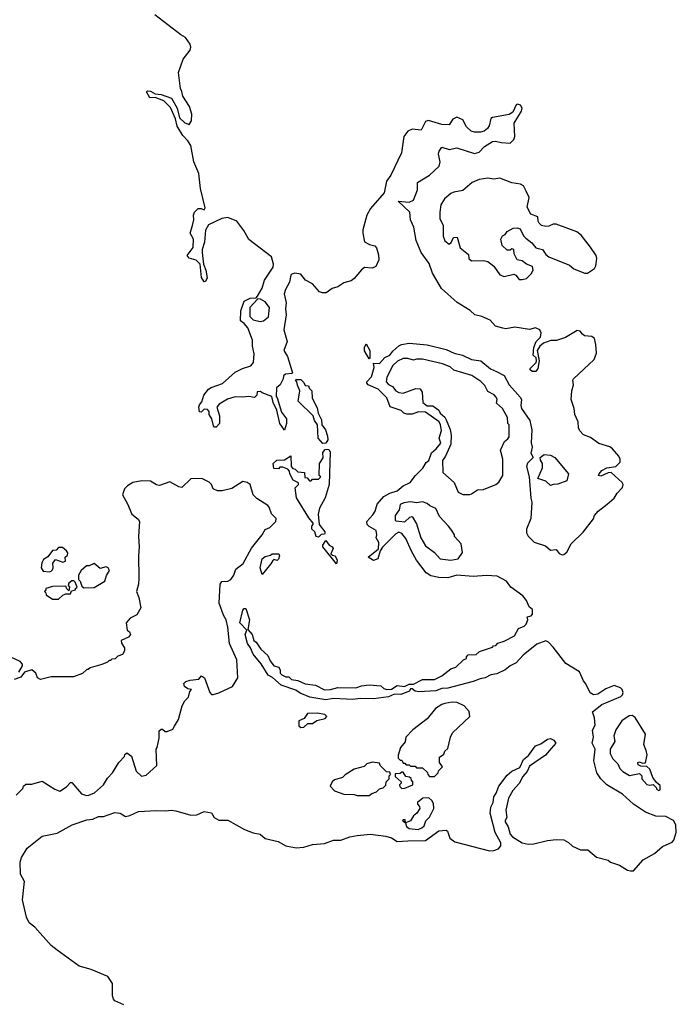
# Model space of a CAD drawing. Extents: x 2386423 to 2568864, y 578392 to 761999.
# Tile 443 of 454: x 2539194 to 2543613, y 703839 to 710460. Entities that reach past the tile are written whole.
import ezdxf

# ---------------------------------------------------------------- set-up
doc = ezdxf.new("R2010")
doc.units = 0

msp = doc.modelspace()

# ---------------------------------------------------------------- linework, layer by layer
at = {"layer": '0CON05XD'}
for points in [[(2541547.4, 708947.4), (2541585, 708938.8), (2541596.2, 708925), (2541608.3, 708878.3), (2541610, 708845), (2541590, 708800), (2541565, 708790), (2541515, 708794.2), (2541495, 708778.6), (2541445, 708718.6), (2541425, 708704.4), (2541375, 708690), (2541336, 708664), (2541296.9, 708653.1), (2541256.9, 708623.1), (2541232.5, 708622.5), (2541210.9, 708630.9), (2541165, 708684.4), (2541117.9, 708707.9), (2541085, 708749.5), (2541045.4, 708754.6), (2541025, 708749.2), (2541018.5, 708741.5), (2541010, 708695), (2540983.3, 708645), (2540974.5, 708615.5), (2540987.3, 708555), (2540982.5, 708515), (2540986.5, 708475), (2540970.6, 708375), (2540992.9, 708295), (2540971.2, 708235), (2540995.8, 708195.8), (2541030, 708085), (2541025, 708080), (2540983, 708077), (2540970, 708065), (2540967.5, 708045), (2540947.5, 708005), (2540922.5, 707985), (2540920, 707925), (2540926.1, 707916.1), (2540955, 707820), (2540990, 707775), (2540990, 707745), (2540975, 707700), (2540943.8, 707745), (2540923.8, 707835), (2540900, 707885), (2540890, 707925), (2540825, 707950), (2540815, 707960), (2540791.7, 707958.3), (2540790, 707935), (2540775, 707920), (2540736.7, 707926.7), (2540695, 707921.2), (2540645, 707924), (2540592.1, 707907.9), (2540535.7, 707874.3), (2540521.2, 707855), (2540537.5, 707795), (2540538, 707745), (2540515, 707720), (2540505, 707720), (2540498.3, 707728.3), (2540487.5, 707775), (2540470, 707805), (2540470, 707825), (2540458.3, 707838.3), (2540435, 707840), (2540415, 707820), (2540403, 707823), (2540400, 707855), (2540405, 707870), (2540418.8, 707891.2), (2540433.3, 707935), (2540464.1, 707975.9), (2540482.3, 707987.7), (2540557.6, 708012.4), (2540645, 708088.6), (2540693.8, 708115), (2540748.5, 708131.5), (2540767.5, 708155), (2540772.3, 708212.3), (2540760, 708265), (2540760, 708305), (2540728.3, 708388.3), (2540705, 708417.5), (2540680, 708435), (2540681.7, 708501.7), (2540703.6, 708566.4), (2540745, 708586.7), (2540785, 708590), (2540795, 708600), (2540825.4, 708654.6), (2540841.5, 708708.5), (2540900, 708795), (2540901.4, 708815), (2540888.2, 708865), (2540735, 708981.4), (2540702.7, 709042.7), (2540654.7, 709104.7), (2540595, 709130), (2540555, 709122.5), (2540465, 709080.6), (2540444.6, 709045.4), (2540436.7, 708965), (2540421.2, 708915), (2540421.2, 708895), (2540430, 708815), (2540446, 708775), (2540456.2, 708725), (2540445, 708700), (2540435, 708697.5), (2540417, 708727), (2540407.5, 708815), (2540382.3, 708842.3), (2540335, 708856.7), (2540320, 708875), (2540361.7, 708928.3), (2540363, 708983), (2540340, 709025), (2540356.4, 709076.4), (2540366.2, 709115), (2540363.8, 709145), (2540371.2, 709165), (2540395, 709190), (2540415, 709190), (2540435, 709181.2), (2540441.2, 709195), (2540410, 709325), (2540399.2, 709425), (2540366.2, 709505), (2540345.4, 709615), (2540326.3, 709646.3), (2540291.5, 709681.5), (2540254.6, 709745), (2540243.5, 709793.5), (2540209.4, 709869.4), (2540165, 709914), (2540106.4, 709936.4), (2540070, 709935), (2540047.5, 709975), (2540055, 709982.5), (2540075, 709980), (2540105, 709962.5), (2540145, 709956.2), (2540215, 709932.5), (2540253.8, 709865), (2540269.4, 709799.4), (2540305, 709765.8), (2540335, 709754.2), (2540349.1, 709780.9), (2540351.9, 709825), (2540335.6, 709875.6), (2540292, 709945), (2540285, 709977.5), (2540277, 709997), (2540263.1, 710105), (2540294.5, 710195), (2540340.5, 710255), (2540344.5, 710275), (2540340.4, 710295), (2540310.7, 710340.7), (2540277.2, 710357.2), (2540102.9, 710492.9)], [(2540175, 705138.7), (2540215, 705143.2), (2540245, 705139.2), (2540345, 705110.5), (2540385, 705113.3), (2540435, 705135.8), (2540485, 705126.7), (2540503.3, 705095), (2540535, 705076), (2540595, 705077.5), (2540706, 705015), (2540765, 704991.2), (2540812.4, 704982.4), (2540845, 704954.5), (2540934, 704934), (2540984.1, 704904.1), (2541055, 704891.8), (2541105, 704895.3), (2541165, 704913.9), (2541245, 704921.2), (2541305, 704942.2), (2541355, 704942.2), (2541415, 704964.1), (2541465, 704973.9), (2541555, 704983.1), (2541658.9, 704968.9), (2541695, 704958.5), (2541735, 704933.9), (2541805, 704938), (2541925, 704940.5), (2542015, 705005.6), (2542065, 705010), (2542073.6, 705003.6), (2542089.2, 704955), (2542121.7, 704931.7), (2542355, 704871.1), (2542385, 704873.6), (2542416, 704885), (2542431.9, 704905), (2542431.1, 704925), (2542393.1, 704995), (2542360.5, 705125), (2542365.5, 705165), (2542381.1, 705195), (2542384.4, 705235), (2542401.3, 705258.7), (2542419.4, 705305), (2542475, 705380.6), (2542505, 705405.7), (2542558.6, 705431.4), (2542584.3, 705485), (2542618.6, 705511.4), (2542665, 705578), (2542700.6, 705589.4), (2542745, 705622), (2542765.9, 705625.9), (2542787.5, 705615), (2542802.5, 705595), (2542771.7, 705558.3), (2542733.3, 705515), (2542625, 705440), (2542610, 705405), (2542579.5, 705370.5), (2542555.6, 705324.4), (2542513.2, 705276.8), (2542484.3, 705225), (2542465.8, 705145), (2542472, 705095), (2542460, 705075), (2542460.8, 705065), (2542481.7, 705031.7), (2542495, 704983.3), (2542511.2, 704965), (2542575, 704923.5), (2542615, 704915.5), (2542655, 704918.9), (2542745, 704940.6), (2542805, 704947.5), (2542855, 704944.2), (2542887.5, 704927.5), (2542915, 704903.3), (2542968.3, 704878.3), (2543017, 704877), (2543075, 704827.5), (2543155, 704807.5), (2543170, 704795), (2543230, 704775), (2543285, 704740), (2543305, 704736.7), (2543325, 704736.7), (2543390.4, 704809.6), (2543465, 704852.5), (2543520.3, 704899.7), (2543585, 704928), (2543596.9, 704943.1), (2543612.9, 704995), (2543609.2, 705045), (2543593.8, 705075), (2543541.7, 705101.7), (2543475, 705103.1), (2543405, 705130), (2543324.6, 705184.6), (2543251.7, 705251.7), (2543144.6, 705314.6), (2543104.5, 705354.5), (2543078, 705395), (2543057.1, 705475), (2543066.7, 705555), (2543046, 705595), (2543056, 705635), (2543048.3, 705681.7), (2543067.5, 705715), (2543063.3, 705765), (2543048, 705805), (2543111.1, 705855), (2543240.4, 705909.6), (2543251.1, 705918.9), (2543256.1, 705935), (2543248.4, 705955), (2543236.5, 705966.5), (2543195, 705982.1), (2543138.9, 705961.1), (2543085, 705923.8), (2543055, 705920), (2543033.9, 705933.9), (2543004, 705994), (2542988, 706015), (2542961.9, 706075), (2542869.9, 706129.9), (2542785, 706240.5), (2542753.3, 706275), (2542735, 706283.8), (2542675, 706260), (2542582.9, 706187.1), (2542535, 706135.8), (2542493.8, 706115), (2542460.9, 706089.1), (2542405, 706061.9), (2542365, 706054.4), (2542326.7, 706035), (2542291.7, 706028.3), (2542245, 706009.4), (2542075, 705965.8), (2542035, 705962.5), (2541995, 705947.5), (2541880.3, 705940.3), (2541855, 705943.8), (2541835, 705960), (2541825, 705960), (2541817.5, 705945), (2541758.3, 705921.7), (2541715.7, 705924.3), (2541675, 705906.7), (2541575, 705892.9), (2541485.8, 705895.8), (2541435, 705889.4), (2541305, 705894.2), (2541255, 705886), (2541145.8, 705904.2), (2541081.7, 705931.7), (2541051.7, 705951.7), (2540953.3, 705985), (2540895, 706036.7), (2540865, 706052), (2540818.8, 706128.8), (2540765, 706193.8), (2540746.5, 706236.5), (2540726, 706265), (2540712, 706325), (2540722.5, 706355), (2540676.2, 706405), (2540695, 706490), (2540705, 706500), (2540715, 706500), (2540740, 706425), (2540728.3, 706358.3), (2540758.8, 706325), (2540770, 706285), (2540785, 706273.8), (2540817.3, 706227.3), (2540863.3, 706185), (2540878.8, 706148.8), (2540904.3, 706114.3), (2540937.5, 706105), (2540946.2, 706085), (2540946.4, 706066.4), (2540957.5, 706055), (2540985, 706040), (2541005, 706040), (2541023, 706023), (2541065.8, 706015.8), (2541115, 705993.8), (2541185, 705985.7), (2541245, 705953.8), (2541285, 705955.8), (2541335, 705970), (2541455, 705966), (2541495, 705980), (2541545, 705986.7), (2541625, 705981.2), (2541645, 705963.3), (2541665, 705956.2), (2541695, 705958.8), (2541735, 705982.2), (2541783, 705977), (2541815, 705992.5), (2541845, 705992.5), (2541905, 706022.5), (2541985, 706022), (2542035, 706046.7), (2542096.4, 706093.6), (2542130, 706105), (2542180, 706155), (2542200, 706165), (2542200, 706175), (2542211.7, 706188.3), (2542265, 706190), (2542288.3, 706211.7), (2542375, 706240), (2542381.7, 706248.3), (2542398.3, 706251.7), (2542411.7, 706268.3), (2542455, 706280), (2542523, 706317), (2542550, 706365), (2542588.3, 706381.7), (2542602.5, 706395), (2542612.5, 706425), (2542610, 706445), (2542635, 706451.2), (2542645, 706463.3), (2542645, 706493.3), (2542622.5, 706512.5), (2542605, 706553.3), (2542580, 706585), (2542499.2, 706645), (2542470, 706685), (2542407.3, 706717.3), (2542335, 706722), (2542245, 706715.8), (2542135, 706725.6), (2542075, 706705.6), (2542015, 706709.2), (2541960.6, 706720.6), (2541930.3, 706740.3), (2541865, 706826.2), (2541831.1, 706885), (2541792.1, 706972.1), (2541765.7, 707005.7), (2541745, 707013.8), (2541725, 707003.3), (2541636.2, 706913.8), (2541620.7, 706889.3), (2541605, 706833.8), (2541575, 706823.8), (2541540, 706845), (2541608.3, 706901.7), (2541610, 706945), (2541592.5, 706975), (2541597.5, 706995), (2541592.5, 707025), (2541545, 707052.5), (2541533.3, 707065), (2541530, 707085), (2541570.7, 707129.3), (2541585.9, 707154.1), (2541598.8, 707201.2), (2541645, 707253.8), (2541685, 707276), (2541735, 707292), (2541775, 707325.8), (2541821.2, 707348.8), (2541856.7, 707395), (2541905.8, 707444.2), (2541928.3, 707481.7), (2541947.5, 707495), (2541965, 707547.5), (2541996.4, 707573.6), (2542027, 707613), (2542016.7, 707645), (2542033.6, 707696.4), (2542026.4, 707736.4), (2542016.4, 707756.4), (2541925, 707820), (2541877, 707823), (2541835, 707807.5), (2541798.3, 707808.3), (2541780, 707815), (2541761.7, 707831.7), (2541687, 707857), (2541665, 707917.5), (2541606.1, 707976.1), (2541540, 708005), (2541530, 708015), (2541530, 708025), (2541561.7, 708058.3), (2541578.3, 708121.7), (2541575, 708150), (2541615, 708148.8), (2541652.1, 708187.9), (2541685, 708203.8), (2541705, 708230.8), (2541745, 708266.2), (2541764.2, 708275.8), (2541815, 708284.2), (2541935, 708274.3), (2542065, 708241.9), (2542117.9, 708217.9), (2542174.3, 708204.3), (2542235, 708175.7), (2542296.7, 708165), (2542361.7, 708111.7), (2542403.3, 708095), (2542455, 708066.7), (2542488, 708005), (2542562.3, 707922.3), (2542571.2, 707905), (2542566, 707865), (2542570, 707845), (2542626.2, 707765), (2542640.9, 707700.9), (2542636.2, 707615), (2542643.3, 707585), (2542633.3, 707545), (2542650, 707515), (2542611.7, 707478.3), (2542603.8, 707455), (2542623.3, 707385), (2542632.7, 707242.7), (2542641.2, 707215), (2542634, 707105), (2542604.3, 707035), (2542605, 707010), (2542615, 706987.5), (2542656.4, 706946.4), (2542732.3, 706922.3), (2542765, 706892.5), (2542805, 706897.5), (2542825, 706870), (2542845, 706861.2), (2542855, 706864), (2542875, 706878.8), (2542906.2, 706935), (2542985, 707013.3), (2543055, 707103.3), (2543063.3, 707125), (2543086.7, 707155), (2543147.3, 707202.7), (2543195, 707243.3), (2543215, 707276.7), (2543251.2, 707315), (2543256.2, 707335), (2543248.6, 707348.6), (2543173.9, 707413.9), (2543155, 707413.8), (2543105, 707390), (2543090, 707395), (2543092.5, 707405), (2543111.7, 707428.3), (2543144.1, 707445.9), (2543206.7, 707455), (2543234, 707485), (2543234.4, 707505), (2543225, 707525.6), (2543184.3, 707575), (2543165, 707586.8), (2543090.4, 707610.4), (2543035, 707651.4), (2542988.8, 707668.8), (2542964.4, 707694.4), (2542954.3, 707714.3), (2542951.9, 707755), (2542930, 707805), (2542925.3, 707845), (2542905.9, 707905), (2542909.2, 707965), (2542921.2, 708005), (2542916.9, 708035), (2542920.8, 708045), (2543058.9, 708175), (2543075, 708217.5), (2543071.9, 708275), (2543062.5, 708315), (2543045, 708329.4), (2542995, 708334.3), (2542981.2, 708345), (2542965, 708365.8), (2542945, 708370.8), (2542867.4, 708322.6), (2542806.6, 708303.4), (2542767.3, 708302.7), (2542720, 708285), (2542693.3, 708265), (2542676.7, 708235), (2542690, 708165), (2542680.8, 708115), (2542666.7, 708095), (2542643.1, 708093.1), (2542630, 708105), (2542628.8, 708115), (2542670, 708155), (2542672.5, 708165), (2542670, 708185), (2542650, 708205), (2542654, 708255), (2542670, 708295), (2542698.8, 708325), (2542703.8, 708355), (2542694, 708375), (2542665, 708388.6), (2542625, 708376.9), (2542525, 708393.1), (2542465, 708382.2), (2542444.5, 708384.5), (2542395, 708400), (2542359.7, 708439.7), (2542305, 708463.3), (2542256.3, 708476.3), (2542225, 708504.4), (2542138.2, 708558.2), (2542032.9, 708652.9), (2541972.9, 708755), (2541948.8, 708821.2), (2541895.5, 708895), (2541861.9, 708975), (2541845.6, 709065), (2541824.3, 709115), (2541818.8, 709165), (2541740, 709240), (2541815, 709232.5), (2541843, 709247), (2541870, 709315), (2541872, 709365), (2541950.8, 709415), (2542016, 709475), (2542023.6, 709503.6), (2542012.5, 709555), (2542017.5, 709575), (2542035, 709602.5), (2542085, 709587.5), (2542135, 709597.5), (2542255, 709561.2), (2542285, 709570), (2542322, 709608), (2542375, 709640), (2542395, 709642.5), (2542435, 709633.3), (2542495, 709630), (2542520, 709655), (2542526.2, 709673.8), (2542520.8, 709765), (2542571.4, 709845), (2542575.6, 709865), (2542565, 709885.6), (2542545, 709891.4), (2542535, 709887.1), (2542511.7, 709838.3), (2542487.4, 709822.6), (2542375, 709803.1), (2542364.4, 709795), (2542354.1, 709745.9), (2542341.7, 709728.3), (2542319.5, 709710.5), (2542295, 709704), (2542254.1, 709704.1), (2542231.3, 709711.3), (2542200.2, 709740.2), (2542176.2, 709786.2), (2542135, 709804.3), (2542109.1, 709790.9), (2542085, 709753.8), (2542035, 709754.2), (2541945, 709782.9), (2541925.7, 709774.3), (2541895, 709716.7), (2541835, 709723.8), (2541805, 709710), (2541780, 709675), (2541762.5, 709565), (2541691.2, 709415), (2541661.5, 709375), (2541646.7, 709295), (2541555, 709191.1), (2541530.7, 709145), (2541504.1, 709045.9), (2541504, 709025), (2541515, 708966.2), (2541547.4, 708947.4)], [(2542575, 708712.5), (2542605, 708720), (2542635, 708750), (2542650, 708775), (2542645, 708800), (2542605, 708816.2), (2542575, 708837.5), (2542542.5, 708845), (2542522.5, 708885), (2542520, 708915), (2542505, 708920), (2542495, 708910), (2542475, 708910), (2542441.7, 708941.7), (2542432.5, 708985), (2542443.6, 709006.4), (2542460, 709015), (2542473.6, 709036.4), (2542515, 709057.5), (2542545, 709060), (2542563, 709053), (2542585, 709007.5), (2542600.5, 708990.5), (2542639.5, 708959.5), (2542666.4, 708926.4), (2542713.3, 708915), (2542735, 708880), (2542754.3, 708864.3), (2542895, 708810), (2542922.5, 708785), (2542996.1, 708756.1), (2543015, 708756), (2543062.8, 708787.2), (2543072.2, 708805), (2543078.9, 708855), (2543072.5, 708875), (2543035, 708929.2), (2542971.5, 709011.5), (2542943.3, 709033.3), (2542805, 709084.4), (2542784.4, 709085.6), (2542755, 709071.2), (2542735, 709068.8), (2542706.4, 709076.4), (2542690.7, 709090.7), (2542682.5, 709105), (2542680, 709135), (2542633.3, 709153.3), (2542608.3, 709198.3), (2542623.6, 709263.6), (2542602.5, 709307.5), (2542585, 709342.5), (2542565, 709353.8), (2542505, 709363.8), (2542425, 709394), (2542385, 709388), (2542345, 709394.2), (2542285, 709385.6), (2542240, 709365), (2542175, 709312), (2542115, 709301.2), (2542095, 709291.2), (2542053.3, 709255), (2542027.5, 709215), (2542022, 709165), (2542022.3, 709122.3), (2542043.8, 709075), (2542044, 709005), (2542055, 708973.3), (2542085, 708950), (2542098.3, 708961.7), (2542113.6, 708996.4), (2542137, 708997), (2542157.5, 708925), (2542215, 708880), (2542217.5, 708855), (2542235, 708837.5), (2542315, 708840), (2542343.9, 708833.9), (2542385, 708802.5), (2542425, 708743.8), (2542455, 708734), (2542519.3, 708749.3), (2542533, 708743), (2542555, 708712.5), (2542575, 708712.5)], [(2540811.2, 708431.2), (2540835, 708434.3), (2540868.6, 708461.4), (2540874.5, 708525), (2540845, 708561.9), (2540815, 708580), (2540796.7, 708583.3), (2540743.3, 708525), (2540742.5, 708465), (2540765, 708441.2), (2540811.2, 708431.2)], [(2541545, 708180), (2541513.9, 708233.9), (2541513.8, 708255), (2541525, 708280), (2541551.2, 708235), (2541550, 708185), (2541545, 708180)], [(2542223, 707267), (2542235, 707272.5), (2542275, 707297.5), (2542315, 707300), (2542397.5, 707335), (2542419.3, 707350.7), (2542446.2, 707395), (2542446.2, 707505), (2542430, 707565), (2542456.4, 707623.6), (2542479.3, 707640.7), (2542487.5, 707655), (2542487.5, 707735), (2542480, 707745), (2542477.5, 707785), (2542442.5, 707845), (2542401.7, 707881.7), (2542406.7, 707905), (2542400.7, 707920.7), (2542387.3, 707937.3), (2542345, 707960), (2542325, 708000), (2542297.3, 708027.3), (2542236.8, 708066.8), (2542115, 708102.5), (2542090, 708125), (2542040, 708145), (2541903.6, 708176.4), (2541865, 708176.7), (2541845, 708170), (2541805, 708181.2), (2541775, 708182), (2541736.8, 708163.2), (2541704.5, 708135.5), (2541664, 708055), (2541661.2, 708025), (2541675, 708006.7), (2541702.3, 707992.3), (2541724.3, 707964.3), (2541745, 707952), (2541775, 707948.8), (2541860.7, 707979.3), (2541888.3, 707978.3), (2541903.3, 707955), (2541907.5, 707885), (2541935, 707862.5), (2541975, 707863.8), (2542014, 707834), (2542023.9, 707813.9), (2542055, 707787.5), (2542065, 707770), (2542090, 707705), (2542096.7, 707665), (2542096, 707605), (2542060, 707525), (2542040, 707495), (2542042.5, 707415), (2542118.3, 707348.3), (2542145, 707282.5), (2542177, 707267), (2542223, 707267)], [(2541235, 707610), (2541202.5, 707645), (2541197.5, 707735), (2541177.5, 707765), (2541170, 707795), (2541068.8, 707895), (2541080, 707965), (2541063, 708003), (2541060, 708025), (2541050, 708035), (2541055, 708040), (2541085, 708040), (2541105, 708020), (2541115, 708000), (2541138.3, 707998.3), (2541141.7, 707981.7), (2541160, 707965), (2541162.5, 707915), (2541195, 707850), (2541203, 707813), (2541225, 707770), (2541227.5, 707735), (2541251.7, 707701.7), (2541265, 707660), (2541268, 707635), (2541255, 707612.5), (2541235, 707610)], [(2541205, 706980), (2541190, 706985), (2541180, 707015), (2541160, 707035), (2541160, 707055), (2541170, 707065), (2541170, 707075), (2541139.3, 707109.3), (2541057.5, 707245), (2541047, 707313), (2541070, 707335), (2541070, 707345), (2541035, 707362.5), (2541012.5, 707405), (2541010, 707425), (2540998.3, 707438.3), (2540965, 707450), (2540945, 707450), (2540935, 707440), (2540905, 707442.5), (2540900, 707475), (2540925, 707497.5), (2540975, 707500), (2541017.5, 707527.5), (2541020, 707455), (2541031.7, 707441.7), (2541048.3, 707438.3), (2541065, 707420), (2541110, 707415), (2541111.7, 707381.7), (2541128.3, 707378.3), (2541145, 707360), (2541155, 707360), (2541165, 707370), (2541205, 707370), (2541220, 707385), (2541210, 707395), (2541212.5, 707475), (2541236.4, 707513.6), (2541235, 707550), (2541250.7, 707569.3), (2541265, 707572.5), (2541275, 707570), (2541283.8, 707555), (2541276.2, 707335), (2541248.8, 707245), (2541211.2, 707175), (2541203.3, 707135), (2541210, 707065), (2541246.7, 707015), (2541247.5, 707005), (2541245, 707000), (2541221.7, 706998.3), (2541205, 706980)], [(2542765, 707327.5), (2542735, 707356.2), (2542680, 707375), (2542713, 707447), (2542712.5, 707475), (2542698.3, 707498.3), (2542697.5, 707515), (2542724.2, 707535.8), (2542765, 707531.2), (2542795, 707516.7), (2542886.2, 707405), (2542875, 707360), (2542815, 707336.7), (2542785, 707333.3), (2542765, 707327.5)], [(2540825.6, 706995), (2540845, 707031.2), (2540876.2, 707045), (2540916.7, 707085), (2540920, 707105), (2540887.7, 707137.7), (2540872.5, 707182.5), (2540863, 707193), (2540789.5, 707239.5), (2540765.9, 707265.9), (2540745, 707333.3), (2540725, 707347.5), (2540695, 707354.2), (2540622.3, 707307.7), (2540557.3, 707292.7), (2540525, 707292.5), (2540496.2, 707305), (2540484.2, 707334.2), (2540469.1, 707349.1), (2540420, 707375), (2540345, 707371.4), (2540285, 707313.8), (2540265, 707317.5), (2540205, 707353.1), (2540135, 707327.5), (2540115, 707332.5), (2540075, 707356.4), (2540015, 707360), (2539955, 707346.7), (2539920, 707325), (2539900, 707305), (2539886.2, 707265), (2539920, 707205), (2539947.5, 707135), (2539990.7, 707100.7), (2539999.5, 707085), (2539992.9, 706985), (2539998.1, 706915), (2539993.8, 706855), (2539996.2, 706705), (2539993.3, 706665), (2539980, 706615), (2539996.7, 706575), (2540008, 706505), (2539981.2, 706458.8), (2539937.5, 706435), (2539910, 706405), (2539917.5, 706355), (2539933, 706343), (2539940, 706325), (2539925, 706306.7), (2539877.5, 706285), (2539878.3, 706268.3), (2539900, 706235), (2539900, 706215), (2539885, 706190), (2539855, 706180), (2539837, 706163), (2539815, 706160), (2539805, 706150), (2539795, 706150), (2539785, 706140), (2539746.4, 706123.6), (2539668.3, 706101.7), (2539655, 706090), (2539645, 706090), (2539617, 706063), (2539555, 706040), (2539405, 706040), (2539335, 706022), (2539314.1, 706034.1), (2539302.5, 706065), (2539275, 706087.5), (2539227, 706073), (2539201.7, 706038.3), (2539156.1, 706023.9)], [(2542095, 706826.2), (2542145, 706834), (2542173, 706877), (2542165.9, 706935.9), (2542120, 706985), (2542120, 706995), (2542102.5, 707025), (2542078.8, 707055), (2542018.3, 707118.3), (2541995, 707172.5), (2541955, 707190), (2541935, 707206.7), (2541905, 707216.7), (2541865, 707210), (2541825, 707217.5), (2541778.3, 707211.7), (2541755, 707200), (2541747, 707163), (2541720, 707125), (2541720, 707095), (2541725, 707090), (2541785, 707082.5), (2541820, 707115), (2541835, 707120), (2541865, 707070), (2541894.2, 706975), (2541925, 706921.2), (2541985, 706876.7), (2542024.2, 706834.2), (2542095, 706826.2)], [(2539170, 705245), (2539215, 705290), (2539220, 705305), (2539235, 705320), (2539275, 705320), (2539345, 705340), (2539430, 705285), (2539465, 705272.5), (2539508.3, 705301.7), (2539535, 705330), (2539545, 705330), (2539610, 705255), (2539643.8, 705243.8), (2539660, 705245), (2539698.3, 705261.7), (2539757.5, 705315), (2539785, 705360), (2539817.5, 705395), (2539860, 705465), (2539900, 705505), (2539901.7, 705518.3), (2539915, 705530), (2539947, 705507), (2539977, 705407), (2540013, 705373), (2540045, 705380), (2540117.5, 705445), (2540112.5, 705555), (2540120, 705565), (2540131.7, 705628.3), (2540133, 705677), (2540145, 705690), (2540155, 705690), (2540173, 705673), (2540187, 705673), (2540225, 705690), (2540235, 705710), (2540262.5, 705755), (2540287.5, 705845), (2540305, 705880), (2540330, 705905), (2540338.3, 705941.7), (2540350, 705955), (2540325, 705960), (2540302.5, 705975), (2540297.5, 705995), (2540311.2, 706008.8), (2540340.7, 706019.3), (2540400, 706025), (2540417, 706047), (2540437.5, 706035), (2540473.3, 705935), (2540485, 705922.5), (2540495, 705922.5), (2540535, 705933.8), (2540625, 705976.7), (2540661.2, 706035), (2540655.7, 706155), (2540606.9, 706265), (2540595.5, 706375), (2540583.1, 706425), (2540564.4, 706455), (2540536.8, 706536.8), (2540542.2, 706665), (2540555, 706681.4), (2540595, 706684.2), (2540615, 706696), (2540634.2, 706725), (2540647.5, 706765), (2540696.7, 706803.3), (2540754.7, 706905.3), (2540825.6, 706995)], [(2541325, 706800), (2541233.3, 706915), (2541233, 706927), (2541255, 706957.5), (2541277, 706927), (2541297.5, 706915), (2541302.5, 706905), (2541288.3, 706868.3), (2541298.3, 706858.3), (2541317.5, 706855), (2541330, 706825), (2541325, 706800)], [(2539395, 706747.5), (2539405, 706752.5), (2539415, 706760), (2539420, 706775), (2539417.5, 706805), (2539435, 706830), (2539485, 706812.5), (2539501.7, 706818.3), (2539500, 706845), (2539515, 706860), (2539517.5, 706875), (2539509.3, 706889.3), (2539481.7, 706911.7), (2539455, 706910), (2539438.3, 706891.7), (2539415, 706890), (2539383, 706847), (2539355, 706830), (2539343, 706807), (2539337.5, 706775), (2539351.7, 706751.7), (2539395, 706747.5)], [(2540825, 706730), (2540813.3, 706775), (2540826.2, 706835), (2540845, 706850), (2540881.7, 706858.3), (2540893, 706867), (2540938.3, 706868.3), (2540942.5, 706855), (2540935, 706832.5), (2540926, 706824), (2540905, 706830), (2540897, 706823), (2540885, 706800), (2540825, 706730)], [(2539625, 706640), (2539695, 706642.5), (2539767.5, 706685), (2539778.3, 706721.7), (2539797.5, 706755), (2539790, 706775), (2539775, 706780), (2539735, 706770), (2539695, 706802.5), (2539661.7, 706788.3), (2539643, 706787), (2539607.5, 706755), (2539590, 706725), (2539590, 706695), (2539600, 706685), (2539611.7, 706651.7), (2539625, 706640)], [(2539455, 706563.3), (2539485, 706590), (2539505, 706600), (2539535, 706600), (2539541.7, 706618.3), (2539570, 706625), (2539570, 706635), (2539580, 706645), (2539568.3, 706678.3), (2539557.5, 706687.5), (2539545, 706687.5), (2539525, 706670), (2539520, 706655), (2539530, 706645), (2539525, 706620), (2539511.7, 706631.7), (2539505, 706650), (2539415, 706647.5), (2539370, 706635), (2539370, 706625), (2539360, 706615), (2539370, 706605), (2539371.7, 706591.7), (2539415, 706563.3), (2539455, 706563.3)], [(2539188.3, 706071.7), (2539212.5, 706115), (2539212.5, 706125), (2539196.7, 706145), (2539135, 706172.5)], [(2541985, 705370), (2542010, 705395), (2542011.7, 705408.3), (2542040, 705435), (2542020, 705465), (2542018.3, 705501.7), (2542048.3, 705521.7), (2542055, 705540), (2542075, 705560), (2542093.3, 705635), (2542106.4, 705663.6), (2542222.5, 705775), (2542218.3, 705808.3), (2542185.7, 705845.7), (2542138.8, 705868.8), (2542105, 705871.2), (2542055, 705862), (2542034.3, 705855.7), (2541992.3, 705827.7), (2541935, 705757.5), (2541840, 705685), (2541792.5, 705635), (2541787, 705603), (2541757.5, 705565), (2541740, 705515), (2541740, 705495), (2541755, 705480), (2541765, 705480), (2541775, 705460), (2541785, 705460), (2541795, 705450), (2541815, 705450), (2541825, 705440), (2541855, 705440), (2541865, 705430), (2541905, 705430), (2541938.3, 705398.3), (2541940, 705385), (2541951.7, 705371.7), (2541985, 705370)], [(2541085, 705700), (2541105, 705703.3), (2541133, 705727), (2541165, 705727.5), (2541193, 705747), (2541248.8, 705761.2), (2541260, 705775), (2541247.3, 705787.3), (2541195, 705797.5), (2541130, 705795), (2541108.3, 705761.7), (2541072.5, 705745), (2541071.7, 705711.7), (2541085, 705700)], [(2543495, 705277.5), (2543505, 705280), (2543505, 705310), (2543480, 705330), (2543453.8, 705363.8), (2543435, 705420), (2543415, 705437.5), (2543375, 705440), (2543355, 705450), (2543353.3, 705465), (2543365, 705470), (2543385, 705460), (2543406.4, 705463.6), (2543415.7, 705515.7), (2543410.8, 705545), (2543394, 705585), (2543405.4, 705655), (2543335, 705767.8), (2543315, 705781.4), (2543295, 705778.6), (2543245.8, 705744.2), (2543206.7, 705685), (2543193.3, 705645), (2543200, 705605), (2543167.5, 705555), (2543167.5, 705525), (2543185, 705490), (2543220, 705455), (2543232.5, 705425), (2543252.5, 705405), (2543297, 705377), (2543365, 705390), (2543380, 705375), (2543380, 705355), (2543415, 705317.5), (2543435, 705312.5), (2543457.5, 705317.5), (2543480, 705295), (2543480, 705285), (2543495, 705277.5)], [(2541465, 705242.5), (2541545, 705243.3), (2541563, 705257), (2541595, 705267.5), (2541615, 705287.5), (2541640, 705295), (2541657, 705313), (2541660, 705335), (2541680, 705355), (2541680, 705375), (2541690, 705385), (2541685, 705400), (2541661.7, 705401.7), (2541620, 705445), (2541615, 705460), (2541565, 705467.5), (2541530, 705455), (2541511.7, 705438.3), (2541445, 705420), (2541385, 705382.5), (2541366.2, 705363.8), (2541311.7, 705348.3), (2541297.5, 705335), (2541282.5, 705305), (2541313.3, 705273.3), (2541375, 705252.5), (2541445, 705250), (2541465, 705242.5)], [(2541765, 705290), (2541785, 705292.5), (2541840, 705315), (2541840, 705335), (2541830, 705345), (2541828.3, 705358.3), (2541817, 705367), (2541791.7, 705371.7), (2541775, 705400), (2541765, 705400), (2541755, 705390), (2541721.7, 705388.3), (2541721.7, 705371.7), (2541760, 705335), (2541760, 705325), (2541750, 705315), (2541753, 705303), (2541765, 705290)], [(2541875, 705014.5), (2541901.2, 705025), (2541915, 705038.8), (2541928.1, 705071.9), (2541952.7, 705097.3), (2541980, 705155), (2541978.8, 705188.8), (2541968.3, 705208.3), (2541946.4, 705226.4), (2541907.5, 705225), (2541870, 705195), (2541870, 705185), (2541885, 705170), (2541886.7, 705155), (2541867.5, 705125), (2541843.9, 705106.1), (2541825, 705073.3), (2541790, 705060), (2541788.3, 705078.3), (2541775, 705080), (2541770, 705075), (2541790, 705060), (2541797.5, 705035), (2541815, 705020.8), (2541875, 705014.5)], [(2539894.1, 703834.1), (2539835, 703861.4), (2539825, 703874.3), (2539818.9, 703895), (2539818.7, 703978.7), (2539787.1, 704025), (2539675, 704071.8), (2539594.7, 704094.7), (2539445, 704203.1), (2539405.5, 704235), (2539295, 704356.9), (2539257.6, 704387.6), (2539238.9, 704425), (2539211.7, 704541.7), (2539226.9, 704665), (2539199.2, 704715), (2539197.5, 704795), (2539205.6, 704825), (2539245, 704888.8), (2539345, 704968.8), (2539445, 704989.4), (2539546, 705045), (2539645, 705080), (2539685, 705082.9), (2539725, 705100.6), (2539757.9, 705102.1), (2539835, 705128.5), (2539870, 705125), (2539905, 705102), (2539935, 705108.6), (2539994, 705136), (2540115, 705142.2), (2540175, 705138.7)]]:
    msp.add_lwpolyline(points, dxfattribs=at)

doc.saveas('drawing.dxf')
